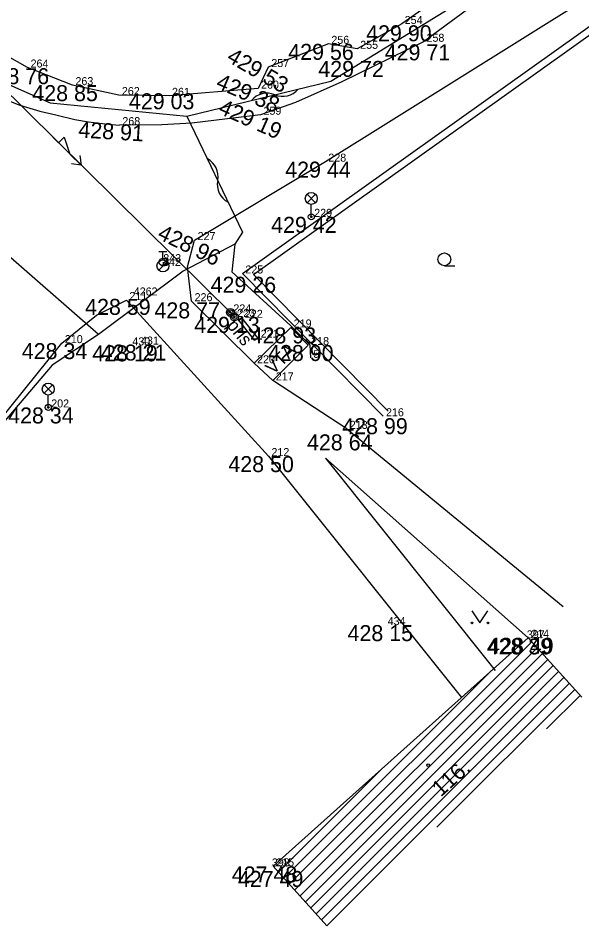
# Model space of a CAD drawing. Extents: x -559180 to -551373, y -1076947 to -1072071.
# Drawn here: x -554237.2 to -554202, y -1073707.3 to -1073650.6 of the extents above; entities that cross this region are included whole.
import ezdxf

# ---------------------------------------------------------------- set-up
doc = ezdxf.new("R2010")
doc.units = 0
for name, color, linetype in [('12_PLOTY', 7, 'Continuous'), ('13_PLOTY', 7, 'Continuous'), ('14_BUDOVY', 7, 'Continuous'), ('17_KOMUNIKACE', 7, 'Continuous'), ('18_POLOHOPIS', 7, 'Continuous'), ('1_VODA_ZN', 7, 'Continuous'), ('20_EL_ZN', 7, 'Continuous'), ('28_VODA', 7, 'Continuous'), ('2_VODOVOD', 7, 'Continuous'), ('30_SDEL_ZN', 7, 'Continuous'), ('32', 7, 'Continuous'), ('3_BODY', 7, 'Continuous'), ('45_ZN_KULTURY', 7, 'Continuous'), ('47_ZN_STAV_OBJ$', 7, 'Continuous'), ('52_POPIS_UCELOVY', 7, 'Continuous'), ('54_C_POPISNA', 7, 'Continuous'), ('6_VYSKY', 7, 'Continuous'), ('NNnadzemní', 7, 'Continuous')]:
    doc.layers.add(name, color=color, linetype=linetype)

# ---------------------------------------------------------------- blocks, each defined once
blk = doc.blocks.new('POINT_DISPLAY')
blk.add_line((0, 0), (0, 0))
blk = doc.blocks.new('LA')
at = {"layer": '20_EL_ZN'}
for p, q in [((-0.265, 1.415), (0.265, 0.885)), ((-0.265, 0.885), (0.265, 1.415)), ((0, 0), (0, 0.775))]:
    blk.add_line(p, q, dxfattribs=at)
for centre, radius in [((0, 1.15), 0.375), ((0, 0), 0.19), ((0, 0), 0.05)]:
    blk.add_circle(centre, radius, dxfattribs=at)
blk = doc.blocks.new('SLB')
at = {"layer": '20_EL_ZN'}
for radius in [0.25, 0.158, 0.05]:
    blk.add_circle((0, 0), radius, dxfattribs=at)
blk = doc.blocks.new('ZAHRAD')
at = {"layer": '45_ZN_KULTURY'}
blk.add_line((0, 0), (0.65, 0.003), dxfattribs=at)
blk.add_circle((0, 0.403), 0.403, dxfattribs=at)
blk = doc.blocks.new('BZ')
at = {"layer": '47_ZN_STAV_OBJ$'}
blk.add_circle((0, 0), 0.0875, dxfattribs=at)
blk = doc.blocks.new('HYP')
at = {"layer": '1_VODA_ZN'}
for p, q in [((-0.25, 0.9), (0.25, 0.9)), ((0, 0.375), (0, 0.9)), ((-0.265, -0.265), (0.265, 0.265))]:
    blk.add_line(p, q, dxfattribs=at)
blk.add_circle((0, 0), 0.375, dxfattribs=at)
blk = doc.blocks.new('SV')
at = {"layer": '1_VODA_ZN'}
blk.add_circle((0, 0), 0.25, dxfattribs=at)
blk = doc.blocks.new('PARK')
at = {"layer": '45_ZN_KULTURY'}
for p, q in [((-0.5, 0.75), (0, 0)), ((0, 0), (0.5, 0.75))]:
    blk.add_line(p, q, dxfattribs=at)
for centre in [(-0.5, 0), (0.5, 0)]:
    blk.add_circle(centre, 0.05, dxfattribs=at)
blk = doc.blocks.new('ELNN')
at = {"layer": '20_EL_ZN'}
for p, q in [((0, 0), (0.5, 0)), ((0.5, 0), (0.5, 0.5)), ((0.5, 0.5), (1.5, 0)), ((1.5, 0), (2.5, 0))]:
    blk.add_line(p, q, dxfattribs=at)
blk.add_lwpolyline([(2, 0.375), (2.5, 0), (2, -0.375)], dxfattribs=at)
blk = doc.blocks.new('SDEP')
at = {"layer": '30_SDEL_ZN'}
for centre, radius, start, end in [((0.75, -1.001), 1.251, 53.1529, 126.8469), ((2.25, 1), 1.25, 233.13, 306.8698)]:
    blk.add_arc(centre, radius, start, end, dxfattribs=at)

msp = doc.modelspace()

# ---------------------------------------------------------------- linework, layer by layer
at = {"layer": '12_PLOTY'}
for p, q in [((-554195.04, -1073638.07), (-554213.23, -1073650.92)), ((-554223.18, -1073666.51), (-554198.24, -1073648.72)), ((-554222.489, -1073666.57), (-554198.158, -1073649.214)), ((-554213.23, -1073650.92), (-554216.01, -1073652.47)), ((-554217.81, -1073652.16), (-554221.56, -1073653.61)), ((-554216.01, -1073652.47), (-554217.81, -1073652.16)), ((-554236.59, -1073653.64), (-554239.13, -1073652.2)), ((-554233.79, -1073654.74), (-554236.59, -1073653.64)), ((-554221.56, -1073653.61), (-554222.2, -1073654.96)), ((-554230.89, -1073655.36), (-554233.79, -1073654.74)), ((-554222.2, -1073654.96), (-554227.76, -1073655.41)), ((-554227.76, -1073655.41), (-554230.89, -1073655.36)), ((-554214.4, -1073675.43), (-554223.18, -1073666.51)), ((-554214.079, -1073675.114), (-554222.489, -1073666.57))]:
    msp.add_line(p, q, dxfattribs=at)
at = {"layer": '13_PLOTY'}
for p, q in [((-554217.65, -1073654.49), (-554206.37, -1073647.54)), ((-554241.38, -1073653.11), (-554235.19, -1073655.85)), ((-554226.64, -1073656.67), (-554217.65, -1073654.49)), ((-554235.19, -1073655.85), (-554226.64, -1073656.67)), ((-554226.64, -1073656.67), (-554223.18, -1073663.93)), ((-554223.18, -1073663.93), (-554223.66, -1073664.68)), ((-554223.66, -1073664.68), (-554226.88, -1073666.37)), ((-554226.88, -1073666.37), (-554232.16, -1073670.32)), ((-554232.16, -1073670.32), (-554235.05, -1073672.23)), ((-554235.05, -1073672.23), (-554245.93, -1073685.02))]:
    msp.add_line(p, q, dxfattribs=at)
at = {"layer": '14_BUDOVY'}
for p, q in [((-554205.33, -1073689.27), (-554221.25, -1073703.55)), ((-554201.991, -1073692.992), (-554205.33, -1073689.27)), ((-554217.911, -1073707.272), (-554221.25, -1073703.55))]:
    msp.add_line(p, q, dxfattribs=at)
at = {"layer": '17_KOMUNIKACE'}
for p, q in [((-554189.25, -1073635.32), (-554211.87, -1073652.03)), ((-554218, -1073659.52), (-554200.04, -1073648.28)), ((-554226.16, -1073664.42), (-554218, -1073659.52)), ((-554230.42, -1073668.17), (-554221.55, -1073677.92)), ((-554222.45, -1073672.12), (-554226.35, -1073668.24)), ((-554242.98, -1073681.44), (-554234.45, -1073670.86)), ((-554221.28, -1073673.19), (-554222.45, -1073672.12)), ((-554216.66, -1073676.22), (-554221.28, -1073673.19)), ((-554216.66, -1073676.22), (-554203.156, -1073687.324)), ((-554221.55, -1073677.92), (-554209.499, -1073693.009)), ((-554217.997, -1073678.04), (-554207.388, -1073691.323)), ((-554217.997, -1073678.04), (-554205.33, -1073689.27))]:
    msp.add_line(p, q, dxfattribs=at)
for points in [[(-554211.87, -1073652.03), (-554216.97, -1073654.542), (-554219.855, -1073655.831), (-554222.05, -1073656.59)], [(-554238.98, -1073655.24), (-554237.076, -1073655.995), (-554235.824, -1073656.362), (-554234.819, -1073656.604), (-554233.633, -1073656.885), (-554232.795, -1073657.041), (-554231.744, -1073657.167), (-554230.86, -1073657.24)], [(-554222.05, -1073656.59), (-554226.341, -1073657.117), (-554228.212, -1073657.222), (-554230.86, -1073657.24)], [(-554226.35, -1073668.24), (-554226.608, -1073666.09), (-554226.16, -1073664.42)], [(-554234.45, -1073670.86), (-554232.29, -1073669.11), (-554230.42, -1073668.17)]]:
    msp.add_lwpolyline(points, dxfattribs=at)
at = {"layer": '18_POLOHOPIS'}
for p, q in [((-554232.16, -1073670.32), (-554244.03, -1073659.95)), ((-554223.66, -1073664.68), (-554223.84, -1073666.4)), ((-554223.84, -1073666.4), (-554220.16, -1073669.78)), ((-554223.405, -1073669.436), (-554223.21, -1073669.28)), ((-554222.415, -1073670.676), (-554223.405, -1073669.436)), ((-554222.22, -1073670.52), (-554223.21, -1073669.28)), ((-554220.16, -1073669.78), (-554218.97, -1073670.97)), ((-554220.16, -1073669.88), (-554222.45, -1073672.12)), ((-554219.07, -1073670.98), (-554220.16, -1073669.88)), ((-554222.415, -1073670.676), (-554222.22, -1073670.52)), ((-554221.28, -1073673.19), (-554219.07, -1073670.98)), ((-554218.97, -1073670.97), (-554218.93, -1073671.78))]:
    msp.add_line(p, q, dxfattribs=at)
at = {"layer": '2_VODOVOD'}
msp.add_line((-554228.12, -1073665.8), (-554228.14, -1073666.04), dxfattribs=at)
at = {"layer": '32'}
for p, q in [((-554220.252, -1073704.663), (-554205.107, -1073689.518)), ((-554219.917, -1073705.036), (-554204.773, -1073689.891)), ((-554219.583, -1073705.408), (-554204.438, -1073690.264)), ((-554219.249, -1073705.781), (-554204.104, -1073690.637)), ((-554220.586, -1073704.29), (-554207.62, -1073691.324)), ((-554218.914, -1073706.154), (-554203.77, -1073691.009)), ((-554218.58, -1073706.527), (-554203.435, -1073691.382)), ((-554218.245, -1073706.899), (-554203.101, -1073691.755)), ((-554217.911, -1073707.272), (-554202.767, -1073692.128)), ((-554211.047, -1073701.115), (-554202.432, -1073692.5)), ((-554204.183, -1073694.958), (-554202.098, -1073692.873)), ((-554220.92, -1073703.917), (-554214.484, -1073697.481))]:
    msp.add_line(p, q, dxfattribs=at)
at = {"layer": 'NNnadzemní'}
msp.add_line((-554223.805, -1073669.08), (-554244.267, -1073648.84), dxfattribs=at)

# ---------------------------------------------------------------- block references
at = {"layer": '1_VODA_ZN'}
for name, p in [('POINT_DISPLAY', (-554213.23, -1073650.92)), ('POINT_DISPLAY', (-554217.81, -1073652.16)), ('POINT_DISPLAY', (-554211.87, -1073652.03)), ('POINT_DISPLAY', (-554216.01, -1073652.47)), ('POINT_DISPLAY', (-554236.59, -1073653.64)), ('POINT_DISPLAY', (-554221.56, -1073653.61)), ('POINT_DISPLAY', (-554233.79, -1073654.74)), ('POINT_DISPLAY', (-554222.2, -1073654.96)), ('POINT_DISPLAY', (-554230.89, -1073655.36)), ('POINT_DISPLAY', (-554227.76, -1073655.41)), ('POINT_DISPLAY', (-554222.05, -1073656.59)), ('POINT_DISPLAY', (-554230.86, -1073657.24)), ('POINT_DISPLAY', (-554218, -1073659.52)), ('POINT_DISPLAY', (-554218.88, -1073662.97)), ('POINT_DISPLAY', (-554227.61, -1073664.25)), ('POINT_DISPLAY', (-554227.598, -1073664.247)), ('POINT_DISPLAY', (-554226.16, -1073664.42)), ('HYP', (-554228.14, -1073666.04)), ('SV', (-554228.12, -1073665.8)), ('POINT_DISPLAY', (-554228.12, -1073665.8)), ('POINT_DISPLAY', (-554228.14, -1073666.04)), ('POINT_DISPLAY', (-554223.18, -1073666.51)), ('POINT_DISPLAY', (-554229.964, -1073667.884)), ('POINT_DISPLAY', (-554229.964, -1073667.884)), ('POINT_DISPLAY', (-554230.42, -1073668.17)), ('POINT_DISPLAY', (-554226.35, -1073668.24)), ('POINT_DISPLAY', (-554223.93, -1073668.94)), ('POINT_DISPLAY', (-554223.68, -1073669.22)), ('POINT_DISPLAY', (-554223.21, -1073669.28)), ('POINT_DISPLAY', (-554220.16, -1073669.88)), ('POINT_DISPLAY', (-554234.45, -1073670.86)), ('POINT_DISPLAY', (-554222.22, -1073670.52)), ('POINT_DISPLAY', (-554230.05, -1073671)), ('POINT_DISPLAY', (-554229.51, -1073670.95)), ('POINT_DISPLAY', (-554219.07, -1073670.98)), ('POINT_DISPLAY', (-554218.93, -1073671.78)), ('POINT_DISPLAY', (-554222.45, -1073672.12)), ('POINT_DISPLAY', (-554221.28, -1073673.19)), ('POINT_DISPLAY', (-554235.3, -1073674.88)), ('POINT_DISPLAY', (-554214.4, -1073675.43)), ('POINT_DISPLAY', (-554216.66, -1073676.22)), ('POINT_DISPLAY', (-554221.55, -1073677.92)), ('POINT_DISPLAY', (-554214.11, -1073688.48)), ('POINT_DISPLAY', (-554205.42, -1073689.31)), ('POINT_DISPLAY', (-554205.33, -1073689.27)), ('POINT_DISPLAY', (-554221.34, -1073703.56)), ('POINT_DISPLAY', (-554221.25, -1073703.55))]:
    msp.add_blockref(name, p, dxfattribs=at)
at = {"layer": '20_EL_ZN', "xscale": 0.999999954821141, "yscale": 0.9999999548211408, "rotation": -44.68738976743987}
msp.add_blockref('ELNN', (-554235.015, -1073657.992), dxfattribs=at)
at = {"layer": '20_EL_ZN'}
for name, p in [('LA', (-554218.88, -1073662.97)), ('SLB', (-554223.93, -1073668.94)), ('SLB', (-554223.68, -1073669.22)), ('LA', (-554235.3, -1073674.88))]:
    msp.add_blockref(name, p, dxfattribs=at)
at = {"layer": '28_VODA'}
msp.add_blockref('POINT_DISPLAY', (-554229.964, -1073667.884), dxfattribs=at)
at = {"layer": '30_SDEL_ZN'}
for p, xscale, yscale, rotation in [((-554222.615, -1073655.694), 1.0000016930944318, 1.0000016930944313, 13.630640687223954), ((-554225.366, -1073659.342), 1.0000014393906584, 1.0000014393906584, -64.51818692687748)]:
    msp.add_blockref('SDEP', p, dxfattribs=dict(at, xscale=xscale, yscale=yscale, rotation=rotation))
at = {"layer": '32'}
msp.add_blockref('POINT_DISPLAY', (-554217.911, -1073707.272), dxfattribs=at)
at = {"layer": '45_ZN_KULTURY'}
for name, p in [('ZAHRAD', (-554210.568, -1073666.03)), ('PARK', (-554208.349, -1073688.342))]:
    msp.add_blockref(name, p, dxfattribs=at)
at = {"layer": '47_ZN_STAV_OBJ$'}
msp.add_blockref('BZ', (-554211.577, -1073697.23), dxfattribs=at)

# ---------------------------------------------------------------- texts
at = {"layer": '3_BODY'}
for s, p in [(' 254', (-554213.23, -1073650.92)), (' 258', (-554211.87, -1073652.03)), (' 256', (-554217.81, -1073652.16)), (' 255', (-554216.01, -1073652.47)), (' 264', (-554236.59, -1073653.64)), (' 257', (-554221.56, -1073653.61)), (' 263', (-554233.79, -1073654.74)), (' 260', (-554222.2, -1073654.96)), (' 262', (-554230.89, -1073655.36)), (' 261', (-554227.76, -1073655.41)), (' 259', (-554222.05, -1073656.59)), (' 268', (-554230.86, -1073657.24)), (' 228', (-554218, -1073659.52)), (' 229', (-554218.88, -1073662.97)), (' 227', (-554226.16, -1073664.42)), ('842', (-554228.14, -1073666.04)), ('843', (-554228.12, -1073665.8)), (' 225', (-554223.18, -1073666.51)), ('4262', (-554229.964, -1073667.884)), (' 211', (-554230.42, -1073668.17)), (' 226', (-554226.35, -1073668.24)), (' 224', (-554223.93, -1073668.94)), (' 223', (-554223.68, -1073669.22)), (' 222', (-554223.21, -1073669.28)), (' 219', (-554220.16, -1073669.88)), (' 221', (-554222.22, -1073670.52)), (' 210', (-554234.45, -1073670.86)), ('430', (-554230.05, -1073671)), ('431', (-554229.51, -1073670.95)), (' 218', (-554219.07, -1073670.98)), (' 5', (-554218.93, -1073671.78)), (' 220', (-554222.45, -1073672.12)), (' 217', (-554221.28, -1073673.19)), (' 202', (-554235.3, -1073674.88)), (' 216', (-554214.4, -1073675.43)), (' 213', (-554216.66, -1073676.22)), (' 212', (-554221.55, -1073677.92)), ('434', (-554214.11, -1073688.48)), ('397', (-554205.42, -1073689.31)), (' 214', (-554205.33, -1073689.27)), ('398', (-554221.34, -1073703.56)), (' 215', (-554221.25, -1073703.55))]:
    msp.add_text(s, height=0.5, dxfattribs=at).set_placement(p)
at = {"layer": '52_POPIS_UCELOVY'}
for s, rotation, p in [('pris', 308.6034, (-554224.191, -1073669.756)), ('VTA', 45, (-554221.251, -1073672.863))]:
    msp.add_text(s, height=0.8, rotation=rotation, dxfattribs=at).set_placement(p)
at = {"layer": '54_C_POPISNA'}
msp.add_text('116.', height=1, rotation=41.8916, dxfattribs=at).set_placement((-554210.794, -1073699.257))
at = {"layer": '6_VYSKY'}
for s, p in [('429 90', (-554215.453, -1073652.001)), ('429 56', (-554220.315, -1073653.16)), ('429 71', (-554214.294, -1073653.191)), ('429 72', (-554218.438, -1073654.226)), ('428 76', (-554239.337, -1073654.68)), ('428 85', (-554236.295, -1073655.74)), ('429 03', (-554230.265, -1073656.249)), ('429 44', (-554220.505, -1073660.52)), ('429 42', (-554221.385, -1073663.97)), ('429 26', (-554225.162, -1073667.711)), ('428 59', (-554232.998, -1073669.096)), ('428 77', (-554228.672, -1073669.313)), ('429 13', (-554226.185, -1073670.22)), ('428 93', (-554222.665, -1073670.88)), ('428 34', (-554236.955, -1073671.86)), ('428 19', (-554232.555, -1073672)), ('428 21', (-554232.015, -1073671.95)), ('428 90', (-554221.575, -1073671.98)), ('428 34', (-554237.805, -1073675.88)), ('428 99', (-554216.945, -1073676.551)), ('428 64', (-554219.145, -1073677.562)), ('428 50', (-554224.055, -1073678.92)), ('428 15', (-554216.615, -1073689.48)), ('428 39', (-554207.925, -1073690.31)), ('428 49', (-554207.835, -1073690.27)), ('427 48', (-554223.845, -1073704.56)), ('427 49', (-554223.463, -1073704.843))]:
    msp.add_text(s, height=1, dxfattribs=at).set_placement(p)
for s, rotation, p in [('429 53', 329.654, (-554224.227, -1073653.207)), ('429 38', 336.7967, (-554224.896, -1073654.892)), ('429 19', 335.9082, (-554224.745, -1073656.48)), ('428 91', 356.383, (-554233.445, -1073658.002)), ('428 96', 334.4356, (-554228.547, -1073664.305))]:
    msp.add_text(s, height=1, rotation=rotation, dxfattribs=at).set_placement(p)

doc.saveas('drawing.dxf')
